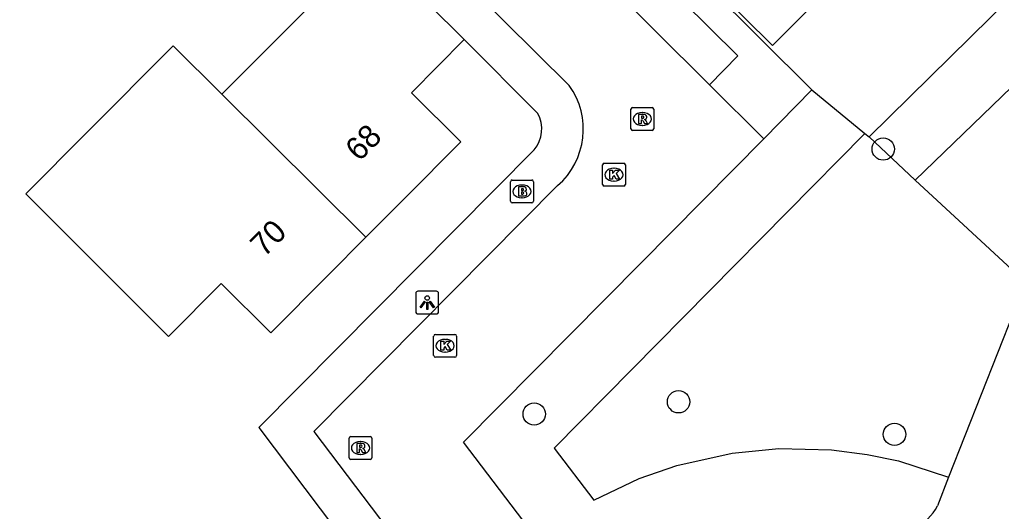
# Model space of a CAD drawing. Extents: x 157767 to 159171, y 387842 to 389425.
# Drawn here: x 158630.18 to 158673.16, y 388658.4 to 388679.94 of the extents above; entities that cross this region are included whole.
import ezdxf

# ---------------------------------------------------------------- set-up
doc = ezdxf.new("R2010")
doc.units = 0
for name, color, linetype in [('IMGEO_Boom', 7, 'Continuous'), ('IMGEO_Brandkraan', 7, 'Continuous'), ('IMGEO_Groenvoorziening', 7, 'Continuous'), ('IMGEO_Kolk', 7, 'Continuous'), ('IMGEO_Lichtpunt', 7, 'Continuous'), ('IMGEO_Pand', 7, 'Continuous'), ('IMGEO_Pand_nummerreeks', 7, 'Continuous'), ('IMGEO_Rijbaan_lokaal_open', 7, 'Continuous'), ('IMGEO_Rioolput', 7, 'Continuous'), ('IMGEO_Voetpad_open', 7, 'Continuous')]:
    doc.layers.add(name, color=color, linetype=linetype)

msp = doc.modelspace()

# ---------------------------------------------------------------- linework, layer by layer
at = {"layer": 'IMGEO_Boom'}
for centre in [(158667.986, 388674.274), (158659.026, 388663.204), (158652.707, 388662.667), (158668.479, 388661.777)]:
    msp.add_circle(centre, 0.489, dxfattribs=at)
at = {"layer": 'IMGEO_Brandkraan'}
for p, q in [((158651.67, 388671.992), (158651.67, 388672.844)), ((158651.745, 388672.918), (158652.597, 388672.918)), ((158652.671, 388672.844), (158652.671, 388671.992)), ((158652.158, 388672.698), (158652.183, 388672.698)), ((158652.181, 388672.138), (158652.156, 388672.138)), ((158652.597, 388671.918), (158651.745, 388671.918))]:
    msp.add_line(p, q, dxfattribs=at)
for points in [[(158651.67, 388671.992), (158651.67, 388672.844)], [(158651.745, 388672.918), (158652.597, 388672.918)], [(158652.671, 388672.844), (158652.671, 388671.992)], [(158652.018, 388672.618), (158652.018, 388672.218), (158652.231, 388672.218)], [(158652.249, 388672.618), (158652.018, 388672.618)], [(158652.197, 388672.537), (158652.143, 388672.537), (158652.143, 388672.461)], [(158652.143, 388672.461), (158652.196, 388672.461)], [(158652.205, 388672.385), (158652.143, 388672.385), (158652.143, 388672.304)], [(158652.143, 388672.304), (158652.205, 388672.304)], [(158652.597, 388671.918), (158651.745, 388671.918)]]:
    msp.add_lwpolyline(points, dxfattribs=at)
for centre, radius, start, end in [((158651.747, 388672.842), 0.0765, 91.552, 178.448), ((158651.747, 388672.842), 0.0765, 91.552, 178.448), ((158652.595, 388672.842), 0.0765, 1.552, 88.448), ((158652.595, 388672.842), 0.0765, 1.552, 88.448), ((158652.198, 388672.499), 0.0379, 267.8285, 90.9355), ((158652.206, 388672.344), 0.0404, 269.8759, 90.5077), ((158652.253, 388672.473), 0.145, 59.4692, 91.5367), ((158652.278, 388672.52), 0.0922, 285.5137, 58.1501), ((158652.283, 388672.328), 0.105, 301.3115, 78.989), ((158651.747, 388671.994), 0.0765, 181.552, 268.448), ((158651.747, 388671.994), 0.0765, 181.552, 268.448), ((158652.237, 388672.469), 0.251, 268.6676, 293.5347), ((158652.595, 388671.994), 0.0765, 271.552, 358.448), ((158652.595, 388671.994), 0.0765, 271.552, 358.448)]:
    msp.add_arc(centre, radius, start, end, dxfattribs=at)
for centre, major_axis, ratio, start_param, end_param in [((158652.157, 388672.418), (-0.387, 0.002), 0.722429, 4.712389, 7.853982), ((158652.182, 388672.418), (-0.39, 0.002), 0.717154, 1.570796, 4.712389)]:
    msp.add_ellipse(centre, major_axis=major_axis, ratio=ratio, start_param=start_param, end_param=end_param, dxfattribs=at)
at = {"layer": 'IMGEO_Groenvoorziening'}
for points in [[(158667.363, 388674.81), (158685.994, 388693.142)], [(158669.39, 388672.914), (158677.406, 388680.665), (158682.326, 388680.036)], [(158664.862, 388676.871), (158667.186, 388674.956)], [(158667.186, 388674.956), (158653.573, 388661.174), (158655.31, 388658.897), (158657.296, 388659.84), (158658.957, 388660.416), (158661.371, 388660.956), (158663.409, 388661.153), (158665.726, 388661.095), (158667.282, 388660.898), (158668.652, 388660.611), (158670.847, 388659.894)], [(158667.186, 388674.956), (158667.363, 388674.81)], [(158667.363, 388674.81), (158669.39, 388672.914)], [(158669.39, 388672.914), (158674.964, 388667.751)]]:
    msp.add_lwpolyline(points, dxfattribs=at)
at = {"layer": 'IMGEO_Kolk'}
for p, q in [((158655.697, 388672.725), (158655.697, 388673.577)), ((158655.772, 388673.651), (158656.624, 388673.651)), ((158656.185, 388673.431), (158656.21, 388673.431)), ((158656.698, 388673.577), (158656.698, 388672.725)), ((158656.208, 388672.871), (158656.183, 388672.871)), ((158656.624, 388672.651), (158655.772, 388672.651)), ((158648.305, 388665.231), (158648.305, 388666.083)), ((158648.38, 388666.157), (158649.232, 388666.157)), ((158648.793, 388665.937), (158648.818, 388665.937)), ((158649.306, 388666.083), (158649.306, 388665.231)), ((158649.232, 388665.157), (158648.38, 388665.157)), ((158648.816, 388665.377), (158648.791, 388665.377))]:
    msp.add_line(p, q, dxfattribs=at)
for points in [[(158655.697, 388672.725), (158655.697, 388673.577)], [(158655.772, 388673.651), (158656.624, 388673.651)], [(158656.018, 388673.351), (158656.141, 388673.351), (158656.141, 388673.2), (158656.271, 388673.351), (158656.435, 388673.351), (158656.289, 388673.2), (158656.442, 388672.951), (158656.29, 388672.951), (158656.205, 388673.115), (158656.141, 388673.048), (158656.141, 388672.951), (158656.018, 388672.951), (158656.018, 388673.351)], [(158656.698, 388673.577), (158656.698, 388672.725)], [(158656.624, 388672.651), (158655.772, 388672.651)], [(158648.305, 388665.231), (158648.305, 388666.083)], [(158648.38, 388666.157), (158649.232, 388666.157)], [(158649.306, 388666.083), (158649.306, 388665.231)], [(158648.626, 388665.857), (158648.749, 388665.857), (158648.749, 388665.706), (158648.879, 388665.857), (158649.043, 388665.857), (158648.897, 388665.706), (158649.05, 388665.457), (158648.898, 388665.457), (158648.813, 388665.621), (158648.749, 388665.554), (158648.749, 388665.457), (158648.626, 388665.457), (158648.626, 388665.857)], [(158649.232, 388665.157), (158648.38, 388665.157)]]:
    msp.add_lwpolyline(points, dxfattribs=at)
for centre, start, end in [((158655.774, 388673.575), 91.552, 178.448), ((158655.774, 388673.575), 91.552, 178.448), ((158656.622, 388673.575), 1.552, 88.448), ((158656.622, 388673.575), 1.552, 88.448), ((158655.774, 388672.727), 181.552, 268.448), ((158655.774, 388672.727), 181.552, 268.448), ((158656.622, 388672.727), 271.552, 358.448), ((158656.622, 388672.727), 271.552, 358.448), ((158648.382, 388666.081), 91.552, 178.448), ((158648.382, 388666.081), 91.552, 178.448), ((158649.23, 388666.081), 1.552, 88.448), ((158649.23, 388666.081), 1.552, 88.448), ((158648.382, 388665.233), 181.552, 268.448), ((158648.382, 388665.233), 181.552, 268.448), ((158649.23, 388665.233), 271.552, 358.448), ((158649.23, 388665.233), 271.552, 358.448)]:
    msp.add_arc(centre, 0.0765, start, end, dxfattribs=at)
for centre, major_axis, ratio, start_param, end_param in [((158656.184, 388673.151), (-0.387, 0.002), 0.722429, 4.712389, 7.853982), ((158656.209, 388673.151), (-0.39, 0.002), 0.717154, 1.570796, 4.712389), ((158648.792, 388665.657), (-0.387, 0.002), 0.722429, 4.712389, 7.853982), ((158648.817, 388665.657), (-0.39, 0.002), 0.717154, 1.570796, 4.712389)]:
    msp.add_ellipse(centre, major_axis=major_axis, ratio=ratio, start_param=start_param, end_param=end_param, dxfattribs=at)
at = {"layer": 'IMGEO_Lichtpunt'}
for p, q in [((158647.524, 388667.951), (158647.524, 388667.144)), ((158647.524, 388667.951), (158647.524, 388667.144)), ((158648.426, 388668.046), (158647.618, 388668.046)), ((158648.426, 388668.046), (158647.618, 388668.046)), ((158648.52, 388667.144), (158648.52, 388667.951)), ((158648.52, 388667.144), (158648.52, 388667.951)), ((158647.618, 388667.05), (158648.426, 388667.05)), ((158647.618, 388667.05), (158648.426, 388667.05))]:
    msp.add_line(p, q, dxfattribs=at)
for points in [[(158647.898, 388667.615), (158647.937, 388667.587), (158647.749, 388667.325), (158647.711, 388667.352), (158647.898, 388667.615)], [(158648, 388667.567), (158648.047, 388667.567), (158648.047, 388667.245), (158648, 388667.245), (158648, 388667.567)], [(158648.11, 388667.587), (158648.148, 388667.614), (158648.335, 388667.352), (158648.296, 388667.324), (158648.11, 388667.587)]]:
    msp.add_lwpolyline(points, dxfattribs=at)
msp.add_circle((158648.023, 388667.749), 0.0994, dxfattribs=at)
for centre, start, end in [((158647.618, 388667.951), 90, 180), ((158647.618, 388667.951), 90, 180), ((158648.426, 388667.951), 0, 90), ((158648.426, 388667.951), 0, 90), ((158647.618, 388667.144), 180, 270), ((158647.618, 388667.144), 180, 270), ((158648.426, 388667.144), 270, 0), ((158648.426, 388667.144), 270, 360)]:
    msp.add_arc(centre, 0.0946, start, end, dxfattribs=at)
at = {"layer": 'IMGEO_Pand'}
for points in [[(158643.373, 388685.295), (158640.69, 388682.599), (158642.819, 388680.48), (158639.031, 388676.674)], [(158643.373, 388685.295), (158649.643, 388679.073)], [(158659.377, 388682.541), (158662, 388685.187), (158665.766, 388681.454), (158663.143, 388678.808), (158659.377, 388682.541)], [(158645.341, 388670.413), (158647.04, 388672.121), (158649.496, 388674.589), (158647.337, 388676.743), (158649.643, 388679.073)], [(158645.341, 388670.413), (158643.692, 388668.756), (158641.174, 388666.226), (158639.003, 388668.391), (158636.701, 388666.07), (158633.163, 388669.603), (158630.451, 388672.311), (158633.134, 388675.007), (158636.905, 388678.79), (158639.031, 388676.674)], [(158639.031, 388676.674), (158645.341, 388670.413)]]:
    msp.add_lwpolyline(points, dxfattribs=at)
at = {"layer": 'IMGEO_Rijbaan_lokaal_open'}
for points in [[(158618.407, 388712.542), (158654.244, 388677.057)], [(158660.381, 388677.09), (158653.092, 388684.34)], [(158662.757, 388674.727), (158660.381, 388677.09)], [(158654.62, 388654.855), (158649.605, 388661.429), (158657.368, 388669.278), (158662.757, 388674.727)], [(158653.732, 388672.671), (158643.054, 388661.905), (158650.632, 388651.904)]]:
    msp.add_lwpolyline(points, dxfattribs=at)
msp.add_arc((158651.561, 388675.147), 3.293, 311.2397, 35.4437, dxfattribs=at)
at = {"layer": 'IMGEO_Rioolput'}
for p, q in [((158656.94, 388675.164), (158656.94, 388676.016)), ((158657.015, 388676.09), (158657.867, 388676.09)), ((158657.428, 388675.87), (158657.453, 388675.87)), ((158657.941, 388676.016), (158657.941, 388675.164)), ((158657.867, 388675.09), (158657.015, 388675.09)), ((158657.451, 388675.31), (158657.426, 388675.31)), ((158644.677, 388661.68), (158645.529, 388661.68)), ((158644.602, 388660.754), (158644.602, 388661.606)), ((158645.09, 388661.46), (158645.115, 388661.46)), ((158645.603, 388661.606), (158645.603, 388660.754)), ((158645.113, 388660.9), (158645.088, 388660.9)), ((158645.529, 388660.68), (158644.677, 388660.68))]:
    msp.add_line(p, q, dxfattribs=at)
for points in [[(158656.94, 388675.164), (158656.94, 388676.016)], [(158657.015, 388676.09), (158657.867, 388676.09)], [(158657.941, 388676.016), (158657.941, 388675.164)], [(158657.529, 388675.788), (158657.277, 388675.79), (158657.277, 388675.39)], [(158657.277, 388675.39), (158657.401, 388675.39), (158657.401, 388675.552), (158657.412, 388675.552)], [(158657.455, 388675.709), (158657.401, 388675.709), (158657.401, 388675.628)], [(158657.401, 388675.628), (158657.453, 388675.628)], [(158657.459, 388675.523), (158657.53, 388675.39), (158657.67, 388675.39), (158657.605, 388675.516)], [(158657.867, 388675.09), (158657.015, 388675.09)], [(158644.677, 388661.68), (158645.529, 388661.68)], [(158644.602, 388660.754), (158644.602, 388661.606)], [(158645.191, 388661.378), (158644.939, 388661.38), (158644.939, 388660.98)], [(158645.117, 388661.299), (158645.063, 388661.299), (158645.063, 388661.218)], [(158645.063, 388661.218), (158645.115, 388661.218)], [(158645.603, 388661.606), (158645.603, 388660.754)], [(158644.939, 388660.98), (158645.063, 388660.98), (158645.063, 388661.142), (158645.074, 388661.142)], [(158645.121, 388661.113), (158645.192, 388660.98), (158645.332, 388660.98), (158645.267, 388661.106)], [(158645.529, 388660.68), (158644.677, 388660.68)]]:
    msp.add_lwpolyline(points, dxfattribs=at)
for centre, radius, start, end in [((158657.017, 388676.014), 0.0765, 91.552, 178.448), ((158657.017, 388676.014), 0.0765, 91.552, 178.448), ((158657.865, 388676.014), 0.0765, 1.552, 88.448), ((158657.865, 388676.014), 0.0765, 1.552, 88.448), ((158657.411, 388675.499), 0.0533, 26.0293, 88.6989), ((158657.437, 388675.817), 0.19, 274.7715, 282.9687), ((158657.461, 388675.613), 0.0964, 77.0061, 93.1865), ((158657.475, 388675.67), 0.0378, 276.6634, 79.6772), ((158657.528, 388675.678), 0.109, 350.3612, 89.416), ((158657.526, 388675.678), 0.112, 277.5842, 350.9817), ((158657.51, 388675.463), 0.108, 29.5134, 73.7905), ((158657.017, 388675.166), 0.0765, 181.552, 268.448), ((158657.017, 388675.166), 0.0765, 181.552, 268.448), ((158657.865, 388675.166), 0.0765, 271.552, 358.448), ((158657.865, 388675.166), 0.0765, 271.552, 358.448), ((158644.679, 388661.604), 0.0765, 91.552, 178.448), ((158644.679, 388661.604), 0.0765, 91.552, 178.448), ((158645.527, 388661.604), 0.0765, 1.552, 88.448), ((158645.527, 388661.604), 0.0765, 1.552, 88.448), ((158645.099, 388661.407), 0.19, 274.7715, 282.9687), ((158645.123, 388661.203), 0.0964, 77.0061, 93.1865), ((158645.137, 388661.26), 0.0378, 276.6634, 79.6772), ((158645.19, 388661.268), 0.109, 350.3612, 89.416), ((158645.188, 388661.268), 0.112, 277.5842, 350.9817), ((158645.073, 388661.089), 0.0533, 26.0293, 88.6989), ((158645.172, 388661.053), 0.108, 29.5134, 73.7905), ((158644.679, 388660.756), 0.0765, 181.552, 268.448), ((158644.679, 388660.756), 0.0765, 181.552, 268.448), ((158645.527, 388660.756), 0.0765, 271.552, 358.448), ((158645.527, 388660.756), 0.0765, 271.552, 358.448)]:
    msp.add_arc(centre, radius, start, end, dxfattribs=at)
for centre, major_axis, ratio, start_param, end_param in [((158657.427, 388675.59), (-0.387, 0.002), 0.722429, 4.712389, 7.853982), ((158657.452, 388675.59), (-0.39, 0.002), 0.717154, 1.570796, 4.712389), ((158645.089, 388661.18), (-0.387, 0.002), 0.722429, 4.712389, 7.853982), ((158645.114, 388661.18), (-0.39, 0.002), 0.717154, 1.570796, 4.712389)]:
    msp.add_ellipse(centre, major_axis=major_axis, ratio=ratio, start_param=start_param, end_param=end_param, dxfattribs=at)
at = {"layer": 'IMGEO_Voetpad_open'}
for points in [[(158640.004, 388701.595), (158664.862, 388676.871)], [(158653.092, 388684.34), (158654.324, 388685.591), (158661.614, 388678.358), (158660.381, 388677.09)], [(158649.643, 388679.073), (158652.864, 388675.835)], [(158662.757, 388674.727), (158664.862, 388676.871)], [(158652.705, 388674.246), (158640.655, 388662.076), (158644.014, 388657.617)], [(158673.696, 388667.149), (158670.847, 388659.894)], [(158670.847, 388659.894), (158670.357, 388658.645)]]:
    msp.add_lwpolyline(points, dxfattribs=at)
for centre, radius, start, end in [((158651.627, 388675.156), 1.411, 319.8141, 28.7575), ((158668.628, 388659.488), 1.924, 251.0835, 334.0144)]:
    msp.add_arc(centre, radius, start, end, dxfattribs=at)

# ---------------------------------------------------------------- texts
at = {"layer": 'IMGEO_Pand_nummerreeks'}
for s, rotation, p in [('68', 45.1433, (158645.049, 388673.692)), ('70', 45.1408, (158640.888, 388669.51))]:
    msp.add_text(s, height=1, rotation=rotation, dxfattribs=at).set_placement(p)

doc.saveas('drawing.dxf')
